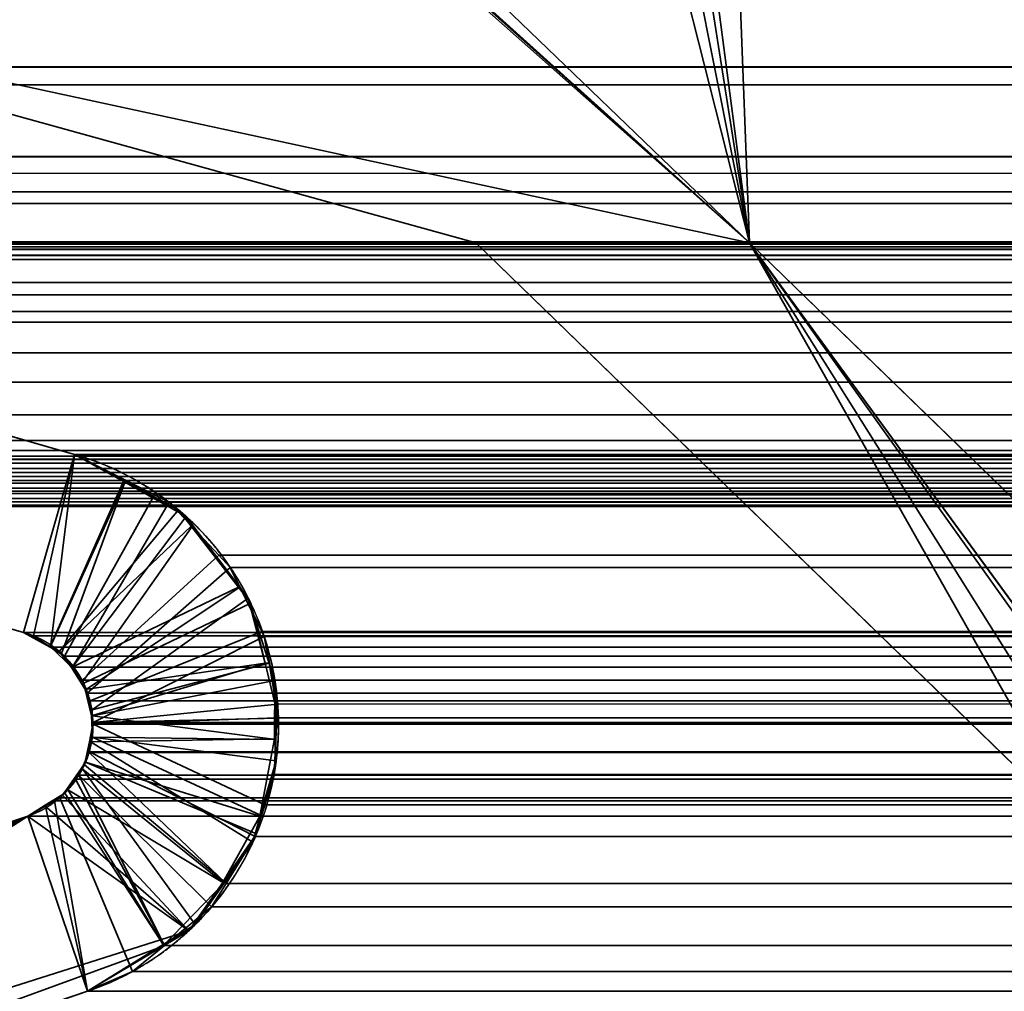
# Model space of a CAD drawing. Header units: millimetres. Extents: x -590 to 3690, y -120 to 127.
# Tile 629 of 656: x 2493.14 to 2496.23, y 1.79 to 4.85. Entities that reach past the tile are written whole.
import ezdxf

# ---------------------------------------------------------------- set-up
doc = ezdxf.new("R2010")
doc.units = ezdxf.units.MM
doc.layers.add('151', color=7, linetype='Continuous', true_color=0xffffff)

# ---------------------------------------------------------------- blocks, each defined once
blk = doc.blocks.new('UG_SURFACE_003')
at = {"layer": '151', "color": 252, "linetype": 'Continuous', "lineweight": 35}
for points in [[(3690.0001, -31.2, 2203.0001), (3690.0001, 108.2, 2203.0001), (2309.9999, 108.2, 2203.0001), (2309.9999, -31.2, 2203.0001)], [(2460, -31.2, 2053), (2460, 108.2, 2053), (3540, 108.2, 2053), (3540, -31.2, 2053)]]:
    blk.add_3dface(points, dxfattribs=at)
blk = doc.blocks.new('UG_SURFACE_170')
at = {"layer": '151', "color": 254, "linetype": 'Continuous', "lineweight": 35}
for points in [[(3524.75, -35, 2033.2501), (3524.75, 111.75, 2033.2501), (2475.25, 111.75, 2033.2501), (2475.25, -35, 2033.2501)], [(3517, 16, 2025.5001), (3517, -33, 2025.5001), (2483, -33, 2025.5001), (2483, 16, 2025.5001)]]:
    blk.add_3dface(points, dxfattribs=at)
blk = doc.blocks.new('UG_SURFACE_199')
at = {"layer": '151', "color": 46, "linetype": 'Continuous', "lineweight": 35}
for points in [[(2493.7828, 5.6276, 2014.7171), (2493.6926, 5.6515, 2014.8072), (2491.4999, 5, 2017), (2495.4321, 4.15, 2013.068)], [(2495.4321, 4.15, -7), (2491.4999, 5, -7), (2493.7711, 5.6154, -7), (2493.7811, 5.6137, -7)], [(2493.7811, 5.6137, -7), (2493.9408, 5.5858, -7), (2495.4321, 4.15, -7)], [(2495.4321, 4.15, 2013.068), (2493.9408, 5.5858, 2014.559), (2493.7828, 5.6276, 2014.7171)], [(2495.2705, 5.3804, -7), (2495.4, 5, -7), (2495.4321, 4.15, -7), (2493.9408, 5.5858, -7)], [(2493.9408, 5.5858, 2014.559), (2495.4321, 4.15, 2013.068), (2495.4, 5, 2013.0999), (2495.2705, 5.3804, 2013.2294)], [(2491.4999, 5, -7), (2494.571, 4.15, -7), (2491.8919, 4.15, -7), (2489.253, 4.6468, -7)], [(2489.253, 4.6468, 2019.2468), (2491.8919, 4.15, 2016.608), (2494.571, 4.15, 2013.9291), (2491.4999, 5, 2017)], [(2491.4999, 5, -7), (2495.4321, 4.15, -7), (2494.571, 4.15, -7)], [(2494.571, 4.15, 2013.9291), (2495.4321, 4.15, 2013.068), (2491.4999, 5, 2017)], [(2495.4, 5, -7), (2499.5, 5, -7), (2498.6999, 4.15, -7), (2495.4321, 4.15, -7)], [(2495.4321, 4.15, 2013.068), (2498.6999, 4.15, 2009.8), (2499.5, 5, 2009.0001), (2495.4, 5, 2013.0999)], [(2493.1481, 2.9237, -7), (2488.9176, 4.1368, -7), (2489.253, 4.6468, -7), (2493.3088, 3.4839, -7)], [(2493.3088, 3.4839, 2015.1913), (2489.253, 4.6468, 2019.2468), (2488.9176, 4.1368, 2019.5823), (2493.1481, 2.9237, 2015.3518)], [(2493.3088, 3.4839, -7), (2489.253, 4.6468, -7), (2489.253, 4.6468, 2019.2468), (2493.3088, 3.4839, 2015.1913)], [(2488.9176, 4.1368, -7), (2493.1481, 2.9237, -7), (2493.1481, 2.9237, 2015.3518), (2488.9176, 4.1368, 2019.5823)], [(2494.571, 4.15, 2013.9291), (2491.8919, 4.15, 2016.608), (2491.8919, 4.15, -7), (2494.571, 4.15, -7)], [(2496.4821, 2.2939, -7), (2494.571, 4.15, -7), (2495.4321, 4.15, -7)], [(2495.4321, 4.15, 2013.068), (2494.571, 4.15, 2013.9291), (2496.4821, 2.2939, 2012.018)], [(2494.571, 4.15, -7), (2496.4821, 2.2939, -7), (2496.4821, 2.2939, 2012.018), (2494.571, 4.15, 2013.9291)], [(2495.4321, 4.15, -7), (2496.9602, 2.009, -7), (2496.7043, 2.1235, -7), (2496.4821, 2.2939, -7)], [(2495.4321, 4.15, -7), (2497.8518, 1.8, -7), (2497.036, 1.9674, -7), (2497.02, 1.9761, -7)], [(2497.02, 1.9761, -7), (2496.9602, 2.009, -7), (2495.4321, 4.15, -7)], [(2495.4321, 4.15, 2013.068), (2496.9602, 2.009, 2011.5399), (2497.02, 1.9737, 2011.4801)], [(2496.4821, 2.2939, 2012.018), (2496.7043, 2.1235, 2011.7955), (2496.9602, 2.009, 2011.5399), (2495.4321, 4.15, 2013.068)], [(2497.02, 1.9737, 2011.4801), (2497.0462, 1.9581, 2011.4536), (2497.8518, 1.8, 2010.648), (2495.4321, 4.15, 2013.068)], [(2495.4321, 4.15, 2013.068), (2495.4321, 4.15, -7), (2498.6999, 4.15, -7), (2498.6999, 4.15, 2009.8)], [(2495.4321, 4.15, 2013.068), (2497.8518, 1.8, 2010.648), (2497.8518, 1.8, -7), (2495.4321, 4.15, -7)], [(2493.2318, 2.8791, -7), (2493.1481, 2.9237, -7), (2493.3088, 3.4839, -7), (2493.4635, 3.4012, -7)], [(2493.4666, 3.396, 2015.0335), (2493.3088, 3.4839, 2015.1913), (2493.1481, 2.9237, 2015.3518), (2493.2323, 2.8769, 2015.2678)], [(2493.3088, 3.4839, -7), (2493.3088, 3.4839, 2015.1913), (2493.4666, 3.396, 2015.0335)], [(2493.4666, 3.396, 2015.0335), (2493.4635, 3.4012, -7), (2493.3088, 3.4839, -7)], [(2493.4635, 3.4012, -7), (2493.6364, 3.3089, -7), (2493.2601, 2.8639, -7), (2493.2318, 2.8791, -7)], [(2493.2323, 2.8769, 2015.2678), (2493.2683, 2.8569, 2015.2318), (2493.4666, 3.396, 2015.0335)], [(2493.6597, 3.2886, 2014.8404), (2493.4666, 3.396, 2015.0335), (2493.2683, 2.8569, 2015.2318), (2493.3014, 2.8132, 2015.1987)], [(2493.4635, 3.4012, -7), (2493.4666, 3.396, 2015.0335), (2493.6597, 3.2886, 2014.8404)], [(2493.6597, 3.2886, 2014.8404), (2493.6364, 3.3089, -7), (2493.4635, 3.4012, -7)], [(2493.2601, 2.8639, -7), (2493.6364, 3.3089, -7), (2493.6757, 3.2581, -7)], [(2493.3014, 2.8132, 2015.1987), (2493.3352, 2.7689, 2015.1649), (2493.6814, 3.26, 2014.8187), (2493.6597, 3.2886, 2014.8404)], [(2493.6597, 3.2886, 2014.8404), (2493.6757, 3.2581, -7), (2493.6364, 3.3089, -7)], [(2493.6597, 3.2886, 2014.8404), (2493.6814, 3.26, 2014.8187), (2493.6757, 3.2581, -7)], [(2493.6757, 3.2581, -7), (2493.8242, 3.066, -7), (2493.299, 2.8136, -7), (2493.2601, 2.8639, -7)], [(2493.8288, 3.0663, 2014.6713), (2493.6814, 3.26, 2014.8187), (2493.3352, 2.7689, 2015.1649), (2493.3436, 2.7428, 2015.1565)], [(2493.6757, 3.2581, -7), (2493.6814, 3.26, 2014.8187), (2493.8288, 3.0663, 2014.6713)], [(2493.8288, 3.0663, 2014.6713), (2493.8242, 3.066, -7), (2493.6757, 3.2581, -7)], [(2493.8242, 3.066, -7), (2493.8633, 3.0151, -7), (2493.3379, 2.7634, -7), (2493.299, 2.8136, -7)], [(2493.8555, 3.0312, 2014.6444), (2493.8288, 3.0663, 2014.6713), (2493.3436, 2.7428, 2015.1565), (2493.3639, 2.6803, 2015.1362)], [(2493.8242, 3.066, -7), (2493.8288, 3.0663, 2014.6713), (2493.8555, 3.0312, 2014.6444)], [(2493.8555, 3.0312, 2014.6444), (2493.8633, 3.0151, -7), (2493.8242, 3.066, -7)], [(2493.3426, 2.7436, -7), (2493.3379, 2.7634, -7), (2493.8633, 3.0151, -7), (2493.9086, 2.8264, -7)], [(2493.3639, 2.6803, 2015.1362), (2493.9215, 2.827, 2014.5783), (2493.8555, 3.0312, 2014.6444)], [(2493.8555, 3.0312, 2014.6444), (2493.9086, 2.8264, -7), (2493.8633, 3.0151, -7)], [(2493.8555, 3.0312, 2014.6444), (2493.9215, 2.827, 2014.5783), (2493.9086, 2.8264, -7)], [(2493.1481, 2.9237, -7), (2493.2318, 2.8791, -7), (2493.2323, 2.8769, 2015.2678)], [(2493.2323, 2.8769, 2015.2678), (2493.1481, 2.9237, 2015.3518), (2493.1481, 2.9237, -7)], [(2493.2318, 2.8791, -7), (2493.2601, 2.8639, -7), (2493.3014, 2.8132, 2015.1987)], [(2493.3014, 2.8132, 2015.1987), (2493.2683, 2.8569, 2015.2318), (2493.2318, 2.8791, -7)], [(2493.2683, 2.8569, 2015.2318), (2493.2323, 2.8769, 2015.2678), (2493.2318, 2.8791, -7)], [(2493.2601, 2.8639, -7), (2493.299, 2.8136, -7), (2493.3014, 2.8132, 2015.1987)], [(2493.3624, 2.6606, -7), (2493.3426, 2.7436, -7), (2493.9086, 2.8264, -7)], [(2493.9086, 2.8264, -7), (2493.9501, 2.654, -7), (2493.3674, 2.6398, -7), (2493.3624, 2.6606, -7)], [(2493.9392, 2.7724, 2014.5607), (2493.9215, 2.827, 2014.5783), (2493.3639, 2.6803, 2015.1362), (2493.3641, 2.6614, 2015.136)], [(2493.9501, 2.654, -7), (2493.9086, 2.8264, -7), (2493.9215, 2.827, 2014.5783)], [(2493.9501, 2.654, -7), (2493.9215, 2.827, 2014.5783), (2493.9392, 2.7724, 2014.5607)], [(2493.299, 2.8136, -7), (2493.3379, 2.7634, -7), (2493.3436, 2.7428, 2015.1565)], [(2493.3436, 2.7428, 2015.1565), (2493.3352, 2.7689, 2015.1649), (2493.299, 2.8136, -7)], [(2493.3352, 2.7689, 2015.1649), (2493.3014, 2.8132, 2015.1987), (2493.299, 2.8136, -7)], [(2493.3379, 2.7634, -7), (2493.3426, 2.7436, -7), (2493.3436, 2.7428, 2015.1565)], [(2493.3641, 2.6614, 2015.136), (2493.942, 2.5862, 2014.5581), (2493.9392, 2.7724, 2014.5607)], [(2493.9392, 2.7724, 2014.5607), (2493.9377, 2.5886, -7), (2493.9501, 2.654, -7)], [(2493.9392, 2.7724, 2014.5607), (2493.942, 2.5862, 2014.5581), (2493.9377, 2.5886, -7)], [(2493.3426, 2.7436, -7), (2493.3624, 2.6606, -7), (2493.3641, 2.6614, 2015.136)], [(2493.3641, 2.6614, 2015.136), (2493.3639, 2.6803, 2015.1362), (2493.3426, 2.7436, -7)], [(2493.3639, 2.6803, 2015.1362), (2493.3436, 2.7428, 2015.1565), (2493.3426, 2.7436, -7)], [(2493.356, 2.5787, -7), (2493.3674, 2.6398, -7), (2493.9501, 2.654, -7), (2493.9377, 2.5886, -7)], [(2493.3674, 2.6398, -7), (2493.356, 2.5787, -7), (2493.3608, 2.5785, 2015.1393)], [(2493.3674, 2.6398, -7), (2493.3608, 2.5785, 2015.1393), (2493.365, 2.5937, 2015.1348)], [(2493.365, 2.5937, 2015.1348), (2493.3641, 2.6614, 2015.136), (2493.3624, 2.6606, -7)], [(2493.365, 2.5937, 2015.1348), (2493.3624, 2.6606, -7), (2493.3674, 2.6398, -7)], [(2493.3641, 2.6614, 2015.136), (2493.365, 2.5937, 2015.1348), (2493.942, 2.5862, 2014.5581)], [(2493.34, 2.5064, 2015.1598), (2493.356, 2.5787, -7), (2493.3438, 2.515, -7)], [(2493.34, 2.5064, 2015.1598), (2493.3608, 2.5785, 2015.1393), (2493.356, 2.5787, -7)], [(2493.3608, 2.5785, 2015.1393), (2493.34, 2.5064, 2015.1598), (2493.782, 2.1379, 2014.7178), (2493.87, 2.2638, 2014.6301)], [(2493.3438, 2.515, -7), (2493.356, 2.5787, -7), (2493.9377, 2.5886, -7), (2493.8917, 2.3454, -7)], [(2493.365, 2.5937, 2015.1348), (2493.3608, 2.5785, 2015.1393), (2493.87, 2.2638, 2014.6301), (2493.8941, 2.348, 2014.606)], [(2493.8941, 2.348, 2014.606), (2493.943, 2.519, 2014.5569), (2493.365, 2.5937, 2015.1348)], [(2493.365, 2.5937, 2015.1348), (2493.943, 2.519, 2014.5569), (2493.942, 2.5862, 2014.5581)], [(2493.943, 2.519, 2014.5569), (2493.8917, 2.3454, -7), (2493.9377, 2.5886, -7)], [(2493.9377, 2.5886, -7), (2493.942, 2.5862, 2014.5581), (2493.943, 2.519, 2014.5569)], [(2493.3438, 2.515, -7), (2493.3305, 2.4958, -7), (2493.3324, 2.4954, 2015.1675), (2493.34, 2.5064, 2015.1598)], [(2493.3305, 2.4958, -7), (2493.3438, 2.515, -7), (2493.881, 2.2891, -7), (2493.7749, 2.1369, -7)], [(2493.8917, 2.3454, -7), (2493.881, 2.2891, -7), (2493.3438, 2.515, -7)], [(2493.943, 2.519, 2014.5569), (2493.8941, 2.348, 2014.606), (2493.8917, 2.3454, -7)], [(2493.3324, 2.4954, 2015.1675), (2493.3305, 2.4958, -7), (2493.2847, 2.4301, -7), (2493.2866, 2.4297, 2015.2135)], [(2493.2847, 2.4301, -7), (2493.3305, 2.4958, -7), (2493.7749, 2.1369, -7)], [(2493.5875, 1.9411, 2014.9126), (2493.6886, 2.0038, 2014.8115), (2493.3324, 2.4954, 2015.1675), (2493.2866, 2.4297, 2015.2135)], [(2493.6886, 2.0038, 2014.8115), (2493.782, 2.1379, 2014.7178), (2493.34, 2.5064, 2015.1598), (2493.3324, 2.4954, 2015.1675)], [(2493.2158, 2.3777, -7), (2493.2168, 2.3795, 2015.2831), (2493.278, 2.4174, 2015.2221)], [(2493.278, 2.4174, 2015.2221), (2493.2711, 2.4109, -7), (2493.2158, 2.3777, -7)], [(2493.3498, 1.794, 2015.1501), (2493.5875, 1.9411, 2014.9126), (2493.278, 2.4174, 2015.2221), (2493.2168, 2.3795, 2015.2831)], [(2493.278, 2.4174, 2015.2221), (2493.2847, 2.4301, -7), (2493.2711, 2.4109, -7)], [(2493.7749, 2.1369, -7), (2493.6686, 1.9846, -7), (2493.2711, 2.4109, -7), (2493.2847, 2.4301, -7)], [(2493.278, 2.4174, 2015.2221), (2493.2866, 2.4297, 2015.2135), (2493.2847, 2.4301, -7)], [(2493.2866, 2.4297, 2015.2135), (2493.278, 2.4174, 2015.2221), (2493.5875, 1.9411, 2014.9126)], [(2493.2158, 2.3777, -7), (2493.2711, 2.4109, -7), (2493.6686, 1.9846, -7)], [(2493.1622, 2.3457, -7), (2493.1622, 2.3457, 2015.3377), (2493.2168, 2.3795, 2015.2831)], [(2493.2168, 2.3795, 2015.2831), (2493.2158, 2.3777, -7), (2493.1622, 2.3457, -7)], [(2493.2168, 2.3795, 2015.2831), (2493.1622, 2.3457, 2015.3377), (2493.3498, 1.794, 2015.1501)], [(2493.6686, 1.9846, -7), (2493.1622, 2.3457, -7), (2493.2158, 2.3777, -7)], [(2493.1622, 2.3457, -7), (2487.8831, 0.55, -7), (2487.8831, 0.55, 2020.6168), (2493.1622, 2.3457, 2015.3377)], [(2487.8831, 0.55, -7), (2493.1622, 2.3457, -7), (2488.9305, 0.4741, -7)], [(2493.1622, 2.3457, 2015.3377), (2487.8831, 0.55, 2020.6168), (2489.0034, 0.5033, 2019.4967), (2490.0749, 0.727, 2018.425)], [(2488.9824, 0.4949, -7), (2488.9305, 0.4741, -7), (2493.1622, 2.3457, -7)], [(2493.1622, 2.3457, -7), (2489.0034, 0.5033, -7), (2488.9824, 0.4949, -7)], [(2493.1622, 2.3457, -7), (2493.6686, 1.9846, -7), (2489.0034, 0.5033, -7)], [(2490.0749, 0.727, 2018.425), (2491.1249, 1.0371, 2017.3752), (2493.1622, 2.3457, 2015.3377)], [(2491.1249, 1.0371, 2017.3752), (2493.3498, 1.794, 2015.1501), (2493.1622, 2.3457, 2015.3377)], [(2493.7749, 2.1369, -7), (2493.881, 2.2891, -7), (2493.8941, 2.348, 2014.606)], [(2493.8941, 2.348, 2014.606), (2493.87, 2.2638, 2014.6301), (2493.7749, 2.1369, -7)], [(2493.881, 2.2891, -7), (2493.8917, 2.3454, -7), (2493.8941, 2.348, 2014.606)], [(2493.87, 2.2638, 2014.6301), (2493.782, 2.1379, 2014.7178), (2493.7749, 2.1369, -7)], [(2493.5856, 1.935, -7), (2493.6686, 1.9846, -7), (2493.782, 2.1379, 2014.7178)], [(2493.782, 2.1379, 2014.7178), (2493.6886, 2.0038, 2014.8115), (2493.5856, 1.935, -7)], [(2493.6686, 1.9846, -7), (2493.7749, 2.1369, -7), (2493.782, 2.1379, 2014.7178)], [(2491.1249, 1.0371, -7), (2489.0034, 0.5033, -7), (2493.6686, 1.9846, -7), (2493.5856, 1.935, -7)], [(2493.6886, 2.0038, 2014.8115), (2493.5875, 1.9411, 2014.9126), (2493.5856, 1.935, -7)], [(2493.5856, 1.935, -7), (2493.3498, 1.794, -7), (2491.1249, 1.0371, -7)], [(2493.3498, 1.794, -7), (2493.5856, 1.935, -7), (2493.5875, 1.9411, 2014.9126)], [(2493.5875, 1.9411, 2014.9126), (2493.3498, 1.794, 2015.1501), (2493.3498, 1.794, -7)], [(2491.1249, 1.0371, -7), (2493.3498, 1.794, -7), (2493.3498, 1.794, 2015.1501), (2491.1249, 1.0371, 2017.3752)]]:
    blk.add_3dface(points, dxfattribs=at)
blk = doc.blocks.new('UG_SURFACE_200')
at = {"layer": '151', "color": 46, "linetype": 'Continuous', "lineweight": 35}
for points in [[(2495.4321, 4.15, 2013.068), (2491.4999, 5, 2017), (2493.722, 5.6361, 2014.7781), (2493.8054, 5.6169, 2014.6947)], [(2493.8054, 5.6169, 2014.6947), (2493.9408, 5.5858, 2014.559), (2495.4321, 4.15, 2013.068)], [(2495.4321, 4.15, 2013.068), (2493.9408, 5.5858, 2014.559), (2494.9837, 5.5858, 2013.5162), (2495.075, 5.5603, 2013.4249)], [(2495.4321, 4.15, 2013.068), (2495.075, 5.5603, 2013.4249), (2495.1408, 5.5419, 2013.3591), (2495.1584, 5.5249, 2013.3417)], [(2495.4321, 4.15, 2013.068), (2495.1584, 5.5249, 2013.3417), (2495.2257, 5.4598, 2013.2744)], [(2495.4321, 4.15, 2013.068), (2495.2257, 5.4598, 2013.2744), (2495.2378, 5.4481, 2013.2623), (2495.2705, 5.3804, 2013.2294)], [(2495.2705, 5.3804, 2013.2294), (2495.4, 5, 2013.0999), (2495.4321, 4.15, 2013.068)], [(3512.094, 4.6691, 2020.5941), (2488.1036, 5, 2020.3965), (2487.9305, 4.7039, 2020.5696)], [(3512.094, 4.6691, 2020.5941), (3511.8964, 5, 2020.3965), (2488.1036, 5, 2020.3965)], [(2491.4999, 5, 2017), (2494.571, 4.15, 2013.9291), (2491.8919, 4.15, 2016.608), (2489.253, 4.6468, 2019.2468)], [(2491.4999, 5, 2017), (2495.4321, 4.15, 2013.068), (2494.571, 4.15, 2013.9291)], [(2495.4, 5, 2013.0999), (2499.5, 5, 2009.0001), (2498.6999, 4.15, 2009.8), (2495.4321, 4.15, 2013.068)], [(2487.9305, 4.7039, 2020.5696), (2487.6981, 4.4215, 2020.8018), (3512.3019, 4.4215, 2020.8018)], [(2487.9305, 4.7039, 2020.5696), (3512.3019, 4.4215, 2020.8018), (3512.094, 4.6691, 2020.5941)], [(2493.1481, 2.9237, 2015.3518), (2488.9176, 4.1368, 2019.5823), (2489.253, 4.6468, 2019.2468), (2493.3088, 3.4839, 2015.1913)], [(2493.3088, 3.4839, 2015.1913), (2489.253, 4.6468, 2019.2468), (3510.747, 4.6468, 2019.2468), (3506.6912, 3.4839, 2015.1913)], [(2489.253, 4.6468, 2019.2468), (2491.8919, 4.15, 2016.608), (3508.1081, 4.15, 2016.608), (3510.747, 4.6468, 2019.2468)], [(2487.6981, 4.4215, 2020.8018), (2487.6521, 4.3691, 2020.8478), (3512.4071, 4.2738, 2020.9072)], [(3512.4071, 4.2738, 2020.9072), (3512.3019, 4.4215, 2020.8018), (2487.6981, 4.4215, 2020.8018)], [(3512.4071, 4.2738, 2020.9072), (2487.6521, 4.3691, 2020.8478), (2487.6106, 4.3108, 2020.8895)], [(2487.6106, 4.3108, 2020.8895), (2487.5946, 4.2737, 2020.9053), (3512.4071, 4.2738, 2020.9072)], [(2487.5247, 4.1095, 2020.9754), (3512.4247, 4.2492, 2020.9246), (3512.4071, 4.2738, 2020.9072)], [(3512.4071, 4.2738, 2020.9072), (2487.5946, 4.2737, 2020.9053), (2487.5247, 4.1095, 2020.9754)], [(2487.5247, 4.1095, 2020.9754), (3512.476, 4.1103, 2020.9761), (3512.4247, 4.2492, 2020.9246)], [(3511.4532, 4.1528, 2019.9533), (2488.4968, 4.1291, 2020.0031), (2488.5468, 4.1528, 2019.9533)], [(3511.4532, 4.1528, 2019.9533), (3511.5032, 4.1291, 2020.0031), (2488.4968, 4.1291, 2020.0031)], [(2488.5468, 4.1528, 2019.9533), (2488.7276, 4.145, 2019.7723), (3511.2724, 4.145, 2019.7723), (3511.4532, 4.1528, 2019.9533)], [(2488.4968, 4.1291, 2020.0031), (3511.5032, 4.1291, 2020.0031), (3511.7249, 4.0243, 2020.225), (2488.2751, 4.0243, 2020.225)], [(2488.9176, 4.1368, 2019.5823), (3511.0824, 4.1368, 2019.5823), (3511.2724, 4.145, 2019.7723), (2488.7276, 4.145, 2019.7723)], [(2488.9176, 4.1368, 2019.5823), (2493.1481, 2.9237, 2015.3518), (3506.8519, 2.9237, 2015.3518), (3511.0824, 4.1368, 2019.5823)], [(3505.429, 4.15, 2013.9291), (3508.1081, 4.15, 2016.608), (2491.8919, 4.15, 2016.608), (2494.571, 4.15, 2013.9291)], [(2496.4821, 2.2939, 2012.018), (2494.571, 4.15, 2013.9291), (2495.4321, 4.15, 2013.068)], [(2494.571, 4.15, 2013.9291), (2496.4821, 2.2939, 2012.018), (3503.5179, 2.2939, 2012.018), (3505.429, 4.15, 2013.9291)], [(2495.4321, 4.15, 2013.068), (2496.7046, 2.1244, 2011.7955), (2496.6974, 2.1276, 2011.8024), (2496.4821, 2.2939, 2012.018)], [(2495.4321, 4.15, 2013.068), (2496.9602, 2.009, 2011.5399), (2496.7046, 2.1244, 2011.7955)], [(2495.4321, 4.15, 2013.068), (2497.8518, 1.8, 2010.648), (2497.0329, 1.97, 2011.4672), (2497.0171, 1.9784, 2011.4827)], [(2497.0171, 1.9784, 2011.4827), (2496.9602, 2.009, 2011.5399), (2495.4321, 4.15, 2013.068)], [(3504.5679, 4.15, 2013.068), (2495.4321, 4.15, 2013.068), (2498.6999, 4.15, 2009.8), (3501.3001, 4.15, 2009.8)], [(3504.5679, 4.15, 2013.068), (3502.1482, 1.8, 2010.648), (2497.8518, 1.8, 2010.648), (2495.4321, 4.15, 2013.068)], [(2487.5, 3.933, 2020.9999), (3512.5, 3.933, 2020.9999), (3512.4798, 4.0997, 2020.9799)], [(2487.5195, 4.0974, 2020.9804), (2487.5, 3.933, 2020.9999), (3512.4798, 4.0997, 2020.9799)], [(2487.5247, 4.1095, 2020.9754), (2487.5195, 4.0974, 2020.9804), (3512.4798, 4.0997, 2020.9799)], [(3512.4798, 4.0997, 2020.9799), (3512.476, 4.1103, 2020.9761), (2487.5247, 4.1095, 2020.9754)], [(2488.194, 3.986, 2020.3061), (2488.2751, 4.0243, 2020.225), (3511.7249, 4.0243, 2020.225), (3511.806, 3.986, 2020.3061)], [(3511.806, 3.986, 2020.3061), (2488.1175, 3.9, 2020.3824), (2488.194, 3.986, 2020.3061)], [(3511.806, 3.986, 2020.3061), (3511.8825, 3.9, 2020.3824), (2488.1175, 3.9, 2020.3824)], [(2487.5, 3.933, 2020.9999), (2487.5, 3.5278, 2020.9999), (3512.5, 3.5278, 2020.9999), (3512.5, 3.933, 2020.9999)], [(2488.0319, 3.8036, 2020.4682), (2488.1175, 3.9, 2020.3824), (3511.8825, 3.9, 2020.3824), (3511.9681, 3.8036, 2020.4682)], [(3512.0113, 3.711, 2020.5114), (2487.9887, 3.711, 2020.5114), (2488.0319, 3.8036, 2020.4682)], [(3511.9681, 3.8036, 2020.4682), (3512.0113, 3.711, 2020.5114), (2488.0319, 3.8036, 2020.4682)], [(2487.941, 3.6087, 2020.5591), (2487.9887, 3.711, 2020.5114), (3512.0113, 3.711, 2020.5114), (3512.059, 3.6087, 2020.5591)], [(3512.059, 3.6087, 2020.5591), (2487.915, 3.4958, 2020.5851), (2487.941, 3.6087, 2020.5591)], [(3512.059, 3.6087, 2020.5591), (3512.085, 3.4958, 2020.5851), (2487.915, 3.4958, 2020.5851)], [(3512.5, 3.5278, 2020.9999), (2487.5, 3.5278, 2020.9999), (2487.5059, 3.478, 2020.9939)], [(3512.4941, 3.478, 2020.9939), (3512.5, 3.5278, 2020.9999), (2487.5059, 3.478, 2020.9939)], [(2487.5059, 3.478, 2020.9939), (2487.5097, 3.4683, 2020.9901), (3512.4903, 3.4683, 2020.9901), (3512.4941, 3.478, 2020.9939)], [(3512.085, 3.4958, 2020.5851), (3512.0971, 3.4564, 2020.597), (2487.9029, 3.4564, 2020.597), (2487.915, 3.4958, 2020.5851)], [(2493.3088, 3.4839, 2015.1913), (2493.1796, 2.9128, 2015.3205), (2493.1481, 2.9237, 2015.3518)], [(2493.2332, 2.8775, 2015.2669), (2493.1796, 2.9128, 2015.3205), (2493.3088, 3.4839, 2015.1913)], [(2493.3088, 3.4839, 2015.1913), (2493.5601, 3.3566, 2014.94), (2493.2768, 2.8487, 2015.223), (2493.2332, 2.8775, 2015.2669)], [(2493.3088, 3.4839, 2015.1913), (3506.6912, 3.4839, 2015.1913), (3506.5997, 3.4521, 2015.0995)], [(3506.5997, 3.4521, 2015.0995), (2493.5601, 3.3566, 2014.94), (2493.3088, 3.4839, 2015.1913)], [(3512.4741, 3.4272, 2020.9742), (2487.5097, 3.4683, 2020.9901), (2487.5259, 3.4272, 2020.9742)], [(3512.4741, 3.4272, 2020.9742), (3512.4903, 3.4683, 2020.9901), (2487.5097, 3.4683, 2020.9901)], [(3512.1024, 3.439, 2020.6025), (2487.8738, 3.4019, 2020.6261), (2487.8976, 3.439, 2020.6025)], [(3512.1024, 3.439, 2020.6025), (3512.1262, 3.4019, 2020.6261), (2487.8738, 3.4019, 2020.6261)], [(2487.8976, 3.439, 2020.6025), (3512.0971, 3.4564, 2020.597), (3512.1024, 3.439, 2020.6025)], [(2487.8976, 3.439, 2020.6025), (2487.9029, 3.4564, 2020.597), (3512.0971, 3.4564, 2020.597)], [(3506.5997, 3.4521, 2015.0995), (3506.4428, 3.3488, 2014.9429), (2493.5601, 3.3566, 2014.94)], [(2487.5259, 3.4272, 2020.9742), (2487.536, 3.414, 2020.9641), (3512.464, 3.414, 2020.9641), (3512.4741, 3.4272, 2020.9742)], [(3512.464, 3.414, 2020.9641), (2487.536, 3.414, 2020.9641), (2487.5643, 3.3771, 2020.9358)], [(3512.4357, 3.3771, 2020.9358), (3512.464, 3.414, 2020.9641), (2487.5643, 3.3771, 2020.9358)], [(2487.5643, 3.3771, 2020.9358), (2487.5786, 3.3678, 2020.9212), (3512.4214, 3.3678, 2020.9212), (3512.4357, 3.3771, 2020.9358)], [(3512.1315, 3.3936, 2020.6316), (2487.8287, 3.3606, 2020.6714), (2487.8685, 3.3936, 2020.6316)], [(3512.1315, 3.3936, 2020.6316), (3512.1713, 3.3606, 2020.6714), (2487.8287, 3.3606, 2020.6714)], [(2487.8685, 3.3936, 2020.6316), (3512.1262, 3.4019, 2020.6261), (3512.1315, 3.3936, 2020.6316)], [(2487.8685, 3.3936, 2020.6316), (2487.8738, 3.4019, 2020.6261), (3512.1262, 3.4019, 2020.6261)], [(3512.3696, 3.3343, 2020.8697), (2487.5786, 3.3678, 2020.9212), (2487.6304, 3.3343, 2020.8697)], [(3512.3696, 3.3343, 2020.8697), (3512.4214, 3.3678, 2020.9212), (2487.5786, 3.3678, 2020.9212)], [(2487.8101, 3.3454, 2020.6897), (3512.1713, 3.3606, 2020.6714), (3512.1899, 3.3454, 2020.6897)], [(2487.8101, 3.3454, 2020.6897), (2487.8287, 3.3606, 2020.6714), (3512.1713, 3.3606, 2020.6714)], [(2493.3023, 2.8143, 2015.1975), (2493.2768, 2.8487, 2015.223), (2493.5601, 3.3566, 2014.94), (2493.6066, 3.333, 2014.8933)], [(2493.6066, 3.333, 2014.8933), (2493.5601, 3.3566, 2014.94), (3506.4428, 3.3488, 2014.9429)], [(2493.6066, 3.333, 2014.8933), (3506.4428, 3.3488, 2014.9429), (3506.3148, 3.2645, 2014.8149)], [(2487.6304, 3.3343, 2020.8697), (2487.6325, 3.334, 2020.8673), (3512.3675, 3.334, 2020.8673), (3512.3696, 3.3343, 2020.8697)], [(2487.6916, 3.3244, 2020.8085), (3512.3084, 3.3244, 2020.8085), (3512.3675, 3.334, 2020.8673), (2487.6325, 3.334, 2020.8673)], [(2487.7086, 3.3216, 2020.7913), (3512.2914, 3.3216, 2020.7913), (3512.3084, 3.3244, 2020.8085), (2487.6916, 3.3244, 2020.8085)], [(3512.2783, 3.3195, 2020.7784), (2487.7086, 3.3216, 2020.7913), (2487.7217, 3.3195, 2020.7784)], [(3512.2783, 3.3195, 2020.7784), (3512.2914, 3.3216, 2020.7913), (2487.7086, 3.3216, 2020.7913)], [(2487.7217, 3.3195, 2020.7784), (3512.2256, 3.3349, 2020.7255), (3512.2783, 3.3195, 2020.7784)], [(2487.7217, 3.3195, 2020.7784), (2487.7744, 3.3349, 2020.7255), (3512.2256, 3.3349, 2020.7255)], [(3512.1899, 3.3454, 2020.6897), (2487.7744, 3.3349, 2020.7255), (2487.8101, 3.3454, 2020.6897)], [(3512.1899, 3.3454, 2020.6897), (3512.2256, 3.3349, 2020.7255), (2487.7744, 3.3349, 2020.7255)], [(2493.6066, 3.333, 2014.8933), (2493.7623, 3.1669, 2014.7376), (2493.3331, 2.7731, 2015.167), (2493.3023, 2.8143, 2015.1975)], [(3506.3148, 3.2645, 2014.8149), (2493.7623, 3.1669, 2014.7376), (2493.6066, 3.333, 2014.8933)], [(3506.3148, 3.2645, 2014.8149), (3506.2404, 3.164, 2014.7402), (2493.7623, 3.1669, 2014.7376)], [(2493.3486, 2.7325, 2015.1513), (2493.3331, 2.7731, 2015.167), (2493.7623, 3.1669, 2014.7376), (2493.7985, 3.1282, 2014.7014)], [(2493.7985, 3.1282, 2014.7014), (2493.7623, 3.1669, 2014.7376), (3506.2404, 3.164, 2014.7402)], [(2493.7985, 3.1282, 2014.7014), (3506.2404, 3.164, 2014.7402), (3506.151, 3.0436, 2014.6508)], [(2493.7985, 3.1282, 2014.7014), (2493.8977, 2.9269, 2014.6024), (2493.3579, 2.7081, 2015.142), (2493.3486, 2.7325, 2015.1513)], [(3506.151, 3.0436, 2014.6508), (2493.8977, 2.9269, 2014.6024), (2493.7985, 3.1282, 2014.7014)], [(3506.151, 3.0436, 2014.6508), (3506.1052, 2.9248, 2014.605), (2493.8977, 2.9269, 2014.6024)], [(3506.8204, 2.9128, 2015.3205), (2493.1481, 2.9237, 2015.3518), (2493.1796, 2.9128, 2015.3205)], [(3506.8204, 2.9128, 2015.3205), (3506.8519, 2.9237, 2015.3518), (2493.1481, 2.9237, 2015.3518)], [(2493.1796, 2.9128, 2015.3205), (3506.7668, 2.8775, 2015.2669), (3506.8204, 2.9128, 2015.3205)], [(2493.1796, 2.9128, 2015.3205), (2493.2332, 2.8775, 2015.2669), (3506.7668, 2.8775, 2015.2669)], [(2493.367, 2.6397, 2015.1331), (2493.3579, 2.7081, 2015.142), (2493.8977, 2.9269, 2014.6024), (2493.9053, 2.9111, 2014.5946)], [(2493.9053, 2.9111, 2014.5946), (2493.8977, 2.9269, 2014.6024), (3506.1052, 2.9248, 2014.605)], [(3506.1052, 2.9248, 2014.605), (2493.948, 2.6979, 2014.5521), (2493.9053, 2.9111, 2014.5946)], [(2493.948, 2.6979, 2014.5521), (3506.1052, 2.9248, 2014.605), (3506.0778, 2.8537, 2014.5776)], [(2493.9053, 2.9111, 2014.5946), (2493.948, 2.6979, 2014.5521), (2493.367, 2.6397, 2015.1331)], [(3506.7232, 2.8487, 2015.223), (2493.2332, 2.8775, 2015.2669), (2493.2768, 2.8487, 2015.223)], [(3506.7232, 2.8487, 2015.223), (3506.7668, 2.8775, 2015.2669), (2493.2332, 2.8775, 2015.2669)], [(3506.0778, 2.8537, 2014.5776), (2493.9456, 2.6545, 2014.5543), (2493.948, 2.6979, 2014.5521)], [(3506.0778, 2.8537, 2014.5776), (3506.0515, 2.6535, 2014.5516), (2493.9456, 2.6545, 2014.5543)], [(2493.2768, 2.8487, 2015.223), (3506.6977, 2.8143, 2015.1975), (3506.7232, 2.8487, 2015.223)], [(2493.2768, 2.8487, 2015.223), (2493.3023, 2.8143, 2015.1975), (3506.6977, 2.8143, 2015.1975)], [(3506.6669, 2.7731, 2015.167), (2493.3023, 2.8143, 2015.1975), (2493.3331, 2.7731, 2015.167)], [(3506.6669, 2.7731, 2015.167), (3506.6977, 2.8143, 2015.1975), (2493.3023, 2.8143, 2015.1975)], [(2493.3331, 2.7731, 2015.167), (3506.6514, 2.7325, 2015.1513), (3506.6669, 2.7731, 2015.167)], [(2493.3331, 2.7731, 2015.167), (2493.3486, 2.7325, 2015.1513), (3506.6514, 2.7325, 2015.1513)], [(3506.6421, 2.7081, 2015.142), (2493.3486, 2.7325, 2015.1513), (2493.3579, 2.7081, 2015.142)], [(3506.6421, 2.7081, 2015.142), (3506.6514, 2.7325, 2015.1513), (2493.3486, 2.7325, 2015.1513)], [(2493.3579, 2.7081, 2015.142), (3506.633, 2.6397, 2015.1331), (3506.6421, 2.7081, 2015.142)], [(2493.3579, 2.7081, 2015.142), (2493.367, 2.6397, 2015.1331), (3506.633, 2.6397, 2015.1331)], [(2493.948, 2.6979, 2014.5521), (2493.9456, 2.6545, 2014.5543), (2493.3677, 2.6346, 2015.1324), (2493.367, 2.6397, 2015.1331)], [(3506.6457, 2.5454, 2015.1455), (2493.3677, 2.6346, 2015.1324), (2493.3555, 2.5481, 2015.1443)], [(2493.9077, 2.3806, 2014.5924), (2493.8776, 2.2812, 2014.6222), (2493.3555, 2.5481, 2015.1443), (2493.3677, 2.6346, 2015.1324)], [(3506.6445, 2.5481, 2015.1443), (2493.367, 2.6397, 2015.1331), (2493.3677, 2.6346, 2015.1324)], [(3506.6445, 2.5481, 2015.1443), (3506.6323, 2.6346, 2015.1324), (2493.367, 2.6397, 2015.1331)], [(3506.6323, 2.6346, 2015.1324), (3506.633, 2.6397, 2015.1331), (2493.367, 2.6397, 2015.1331)], [(2493.3677, 2.6346, 2015.1324), (2493.9456, 2.6545, 2014.5543), (2493.9365, 2.4764, 2014.5636), (2493.9077, 2.3806, 2014.5924)], [(2493.3677, 2.6346, 2015.1324), (3506.6457, 2.5454, 2015.1455), (3506.6445, 2.5481, 2015.1443)], [(2493.9077, 2.3806, 2014.5924), (3506.0496, 2.6387, 2014.5497), (3506.0847, 2.3858, 2014.5848)], [(3506.0496, 2.6387, 2014.5497), (2493.9077, 2.3806, 2014.5924), (2493.9365, 2.4764, 2014.5636)], [(2493.9365, 2.4764, 2014.5636), (2493.9456, 2.6545, 2014.5543), (3506.0515, 2.6535, 2014.5516)], [(2493.9365, 2.4764, 2014.5636), (3506.0515, 2.6535, 2014.5516), (3506.0496, 2.6387, 2014.5497)], [(3506.6772, 2.4739, 2015.1772), (2493.3543, 2.5454, 2015.1455), (2493.3228, 2.4739, 2015.1772)], [(2493.7859, 2.1331, 2014.7142), (2493.7401, 2.0594, 2014.76), (2493.3228, 2.4739, 2015.1772), (2493.3543, 2.5454, 2015.1455)], [(2493.3555, 2.5481, 2015.1443), (2493.3543, 2.5454, 2015.1455), (3506.6457, 2.5454, 2015.1455)], [(2493.3543, 2.5454, 2015.1455), (2493.3555, 2.5481, 2015.1443), (2493.8776, 2.2812, 2014.6222), (2493.7859, 2.1331, 2014.7142)], [(3506.6772, 2.4739, 2015.1772), (3506.6457, 2.5454, 2015.1455), (2493.3543, 2.5454, 2015.1455)], [(3506.7375, 2.4031, 2015.2373), (2493.3121, 2.4613, 2015.188), (2493.2625, 2.4031, 2015.2373)], [(2493.592, 1.9386, 2014.9081), (2493.4912, 1.8563, 2015.0087), (2493.2625, 2.4031, 2015.2373), (2493.3121, 2.4613, 2015.188)], [(2493.3228, 2.4739, 2015.1772), (2493.3121, 2.4613, 2015.188), (3506.6879, 2.4613, 2015.188)], [(2493.3121, 2.4613, 2015.188), (2493.3228, 2.4739, 2015.1772), (2493.592, 1.9386, 2014.9081)], [(3506.7375, 2.4031, 2015.2373), (3506.6879, 2.4613, 2015.188), (2493.3121, 2.4613, 2015.188)], [(2493.3228, 2.4739, 2015.1772), (3506.6879, 2.4613, 2015.188), (3506.6772, 2.4739, 2015.1772)], [(2493.3228, 2.4739, 2015.1772), (2493.7401, 2.0594, 2014.76), (2493.592, 1.9386, 2014.9081)], [(2493.1622, 2.3457, 2015.3377), (3506.8378, 2.3457, 2015.3377), (3506.7542, 2.3936, 2015.254), (2493.2458, 2.3936, 2015.254)], [(2493.3498, 1.794, 2015.1501), (2493.1622, 2.3457, 2015.3377), (2493.2458, 2.3936, 2015.254)], [(2493.2625, 2.4031, 2015.2373), (2493.2458, 2.3936, 2015.254), (3506.7542, 2.3936, 2015.254)], [(2493.2458, 2.3936, 2015.254), (2493.2625, 2.4031, 2015.2373), (2493.4912, 1.8563, 2015.0087), (2493.3498, 1.794, 2015.1501)], [(2493.2625, 2.4031, 2015.2373), (3506.7542, 2.3936, 2015.254), (3506.7375, 2.4031, 2015.2373)], [(3506.0847, 2.3858, 2014.5848), (3506.0883, 2.378, 2014.5881), (2493.9077, 2.3806, 2014.5924)], [(2493.8776, 2.2812, 2014.6222), (2493.9077, 2.3806, 2014.5924), (3506.0883, 2.378, 2014.5881)], [(2493.8776, 2.2812, 2014.6222), (3506.0883, 2.378, 2014.5881), (3506.1808, 2.1689, 2014.6806)], [(2493.1622, 2.3457, 2015.3377), (2487.8831, 0.55, 2020.6168), (3512.1169, 0.55, 2020.6168), (3506.8378, 2.3457, 2015.3377)], [(2490.0596, 0.7232, 2018.4405), (2489.0034, 0.5033, 2019.4967), (2487.8831, 0.55, 2020.6168), (2493.1622, 2.3457, 2015.3377)], [(2493.1622, 2.3457, 2015.3377), (2491.1249, 1.0371, 2017.3752), (2490.0596, 0.7232, 2018.4405)], [(2493.1622, 2.3457, 2015.3377), (2493.3498, 1.794, 2015.1501), (2491.1249, 1.0371, 2017.3752)], [(3506.1808, 2.1689, 2014.6806), (2493.7859, 2.1331, 2014.7142), (2493.8776, 2.2812, 2014.6222)], [(3506.1808, 2.1689, 2014.6806), (3506.2122, 2.1319, 2014.7121), (2493.7859, 2.1331, 2014.7142)], [(2493.7401, 2.0594, 2014.76), (2493.7859, 2.1331, 2014.7142), (3506.2122, 2.1319, 2014.7121)], [(2493.7401, 2.0594, 2014.76), (3506.2122, 2.1319, 2014.7121), (3506.3567, 1.962, 2014.8566)], [(3506.3567, 1.962, 2014.8566), (2493.592, 1.9386, 2014.9081), (2493.7401, 2.0594, 2014.76)], [(3506.3567, 1.962, 2014.8566), (3506.4054, 1.9341, 2014.9055), (2493.592, 1.9386, 2014.9081)], [(2493.4912, 1.8563, 2015.0087), (2493.592, 1.9386, 2014.9081), (3506.4054, 1.9341, 2014.9055)], [(2493.4912, 1.8563, 2015.0087), (3506.4054, 1.9341, 2014.9055), (3506.6502, 1.794, 2015.1501)], [(3506.6502, 1.794, 2015.1501), (2493.3498, 1.794, 2015.1501), (2493.4912, 1.8563, 2015.0087)], [(2491.1249, 1.0371, 2017.3752), (2493.3498, 1.794, 2015.1501), (3506.6502, 1.794, 2015.1501), (3508.8751, 1.0371, 2017.3752)]]:
    blk.add_3dface(points, dxfattribs=at)
blk = doc.blocks.new('UG_SURFACE_208')
at = {"layer": '151', "color": 14, "linetype": 'Continuous', "lineweight": 35}
for points in [[(3516.7999, -35, 2025.3), (3516.7999, 14, 2025.3), (2483.2001, 14, 2025.3), (2483.2001, -35, 2025.3)], [(3512.7499, 11.25, 2021.25), (3512.7499, -47, 2021.25), (2487.2501, -47, 2021.25), (2487.2501, 11.25, 2021.25)]]:
    blk.add_3dface(points, dxfattribs=at)
blk = doc.blocks.new('UG_SURFACE_209')
at = {"layer": '151', "color": 7, "linetype": 'Continuous', "lineweight": 35}
for points in [[(2487.2501, 11, 2021.25), (2487.2501, -47, 2021.25), (3512.7499, -47, 2021.25), (3512.7499, 11, 2021.25)], [(3512.5, 11, 2020.9999), (3512.5, -47, 2020.9999), (2487.5, -47, 2020.9999), (2487.5, 11, 2020.9999)]]:
    blk.add_3dface(points, dxfattribs=at)

msp = doc.modelspace()

# ---------------------------------------------------------------- linework, layer by layer
at = {"layer": '151', "color": 252, "linetype": 'Continuous', "lineweight": -3, "true_color": 0x939598}
for p, q in [((2489.2531, 4.6468, 2019.2469), (3510.7469, 4.6468, 2019.2469)), ((2489.2531, 4.6468, 2019.2469), (2493.3088, 3.4839, 2015.1912)), ((2493.3088, 3.4839, -7), (2489.2531, 4.6468, -7)), ((2489.2531, 4.6468, 2019.2469), (2493.3088, 3.4839, 2015.1912)), ((3512.3018, 4.4215, 2020.8018), (2487.6982, 4.4215, 2020.8018)), ((2488.9177, 4.1368, -7), (2493.1482, 2.9237, -7)), ((3511.0823, 4.1368, 2019.5823), (2488.9177, 4.1368, 2019.5823)), ((2488.9177, 4.1368, 2019.5823), (2493.1482, 2.9237, 2015.3518)), ((2488.9177, 4.1368, 2019.5823), (2493.1482, 2.9237, 2015.3518)), ((2491.8919, 4.15, 2016.6081), (3508.1081, 4.15, 2016.6081)), ((2491.8919, 4.15, -7), (2494.5709, 4.15, -7)), ((2494.5709, 4.15, 2013.9291), (2491.8919, 4.15, 2016.6081)), ((2491.8919, 4.15, 2016.6081), (2494.5709, 4.15, 2013.9291)), ((2494.5709, 4.15, -7), (2494.5709, 4.15, 2013.9291)), ((2494.5709, 4.15, 2013.9291), (3505.4291, 4.15, 2013.9291)), ((2496.4821, 2.2939, 2012.0179), (2494.5709, 4.15, 2013.9291)), ((2496.4821, 2.2939, 2012.0179), (2494.5709, 4.15, 2013.9291)), ((2494.5709, 4.15, -7), (2496.4821, 2.2939, -7)), ((2495.4321, 4.15, -7), (2497.8519, 1.8, -7)), ((2497.8519, 1.8, 2010.6481), (2495.4321, 4.15, 2013.0679)), ((2495.4321, 4.15, -7), (2495.4321, 4.15, 2013.0679)), ((2495.4321, 4.15, 2013.0679), (3504.5679, 4.15, 2013.0679)), ((2495.4321, 4.15, 2013.0679), (2498.7, 4.15, 2009.8)), ((2498.7, 4.15, 2009.8), (2495.4321, 4.15, 2013.0679)), ((2498.7, 4.15, -7), (2495.4321, 4.15, -7)), ((2497.8519, 1.8, 2010.6481), (2495.4321, 4.15, 2013.0679)), ((3512.5, 3.933, 2021), (2487.5, 3.933, 2021)), ((3512.5, 3.5278, 2021), (2487.5, 3.5278, 2021)), ((3512.0851, 3.4958, 2020.5851), (2487.9149, 3.4958, 2020.5851)), ((2493.3088, 3.4839, 2015.1912), (3506.6912, 3.4839, 2015.1912)), ((2493.3088, 3.4839, -7), (2493.3088, 3.4839, 2015.1912)), ((3506.8518, 2.9237, 2015.3518), (2493.1482, 2.9237, 2015.3518)), ((2493.1482, 2.9237, 2015.3518), (2493.1482, 2.9237, -7)), ((2493.1622, 2.3457, -7), (2487.8831, 0.55, -7)), ((2493.1622, 2.3457, 2015.3378), (2487.8831, 0.55, 2020.6169)), ((2493.1622, 2.3457, 2015.3378), (2487.8831, 0.55, 2020.6169)), ((2493.1622, 2.3457, 2015.3378), (2493.1622, 2.3457, -7)), ((3506.8378, 2.3457, 2015.3378), (2493.1622, 2.3457, 2015.3378)), ((2493.3499, 1.794, 2015.1501), (2491.1248, 1.0371, 2017.3752)), ((2491.1248, 1.0371, -7), (2493.3499, 1.794, -7)), ((2493.3499, 1.794, 2015.1501), (3506.6501, 1.794, 2015.1501)), ((2493.3499, 1.794, -7), (2493.3499, 1.794, 2015.1501))]:
    msp.add_line(p, q, dxfattribs=at)
at = {"layer": '151', "color": 252, "linetype": 'Continuous', "lineweight": -3, "true_color": 0x939598, "extrusion": (0, 0, -1)}
msp.add_arc((-2493.0647, 2.6325, 7), 0.8857, 105.9998, 251.2143, dxfattribs=at)
at = {"layer": '151', "color": 252, "linetype": 'Continuous', "lineweight": -3, "true_color": 0x939598}
msp.add_arc((2493.0647, 2.6325, -7), 0.3029, 288.7857, 74.0002, dxfattribs=at)
for points in [[(2493.3499, 1.794, 2015.1501), (2493.5981, 1.8784, 2014.9019), (2493.8579, 2.0789, 2014.6421), (2493.9565, 2.3919, 2014.5435), (2493.9437, 2.9161, 2014.5563), (2493.83, 3.224, 2014.67), (2493.5608, 3.4116, 2014.9392), (2493.3088, 3.4839, 2015.1912)], [(2493.1622, 2.3457, 2015.3378), (2493.2471, 2.3746, 2015.2529), (2493.336, 2.4431, 2015.164), (2493.3697, 2.5502, 2015.1303), (2493.3653, 2.7295, 2015.1347), (2493.3264, 2.8348, 2015.1736), (2493.2344, 2.899, 2015.2656), (2493.1482, 2.9237, 2015.3518)]]:
    msp.add_rational_spline(points, [1, 1, 0.974881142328, 1, 1, 0.974881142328, 1, 1], degree=4, knots=[0, 0, 0, 0, 0, 0.5, 0.5, 0.5, 1, 1, 1, 1, 1], dxfattribs=at)
for points, knots in [([(2493.3088, 3.4839, 2015.1912), (2493.4121, 3.4542, 2015.0879), (2493.5141, 3.4046, 2014.9859), (2493.677, 3.2786, 2014.823), (2493.7433, 3.2102, 2014.7567), (2493.8417, 3.0645, 2014.6583), (2493.8789, 2.9909, 2014.6211), (2493.9275, 2.8443, 2014.5725), (2493.9425, 2.7714, 2014.5575), (2493.9534, 2.6243, 2014.5466), (2493.9493, 2.5482, 2014.5507), (2493.9242, 2.4079, 2014.5758), (2493.9038, 2.3415, 2014.5962), (2493.8414, 2.1972, 2014.6586), (2493.7934, 2.1224, 2014.7066), (2493.6664, 1.9728, 2014.8336), (2493.5805, 1.9053, 2014.9195), (2493.4452, 1.831, 2015.0548), (2493.3979, 1.8103, 2015.1021), (2493.3499, 1.794, 2015.1501)], [0, 0, 0, 0, 0.171293, 0.171293, 0.301236, 0.301236, 0.402173, 0.402173, 0.486647, 0.486647, 0.571424, 0.571424, 0.652166, 0.652166, 0.76492, 0.76492, 0.920544, 0.920544, 1, 1, 1, 1]), ([(2493.1622, 2.3457, 2015.3378), (2493.1973, 2.3576, 2015.3027), (2493.2318, 2.3765, 2015.2682), (2493.2849, 2.4224, 2015.2151), (2493.3057, 2.446, 2015.1943), (2493.3363, 2.4959, 2015.1637), (2493.3478, 2.5211, 2015.1522), (2493.3635, 2.5753, 2015.1365), (2493.3678, 2.6052, 2015.1322), (2493.3674, 2.6595, 2015.1326), (2493.364, 2.6847, 2015.136), (2493.352, 2.7313, 2015.148), (2493.3434, 2.7533, 2015.1566), (2493.3176, 2.8024, 2015.1824), (2493.2981, 2.8278, 2015.2019), (2493.2475, 2.8775, 2015.2525), (2493.2139, 2.8987, 2015.2861), (2493.1692, 2.9171, 2015.3308), (2493.1587, 2.9207, 2015.3413), (2493.1482, 2.9237, 2015.3518)], [0, 0, 0, 0, 0.171474, 0.171474, 0.295041, 0.295041, 0.392686, 0.392686, 0.491493, 0.491493, 0.574788, 0.574788, 0.656966, 0.656966, 0.779321, 0.779321, 0.949476, 0.949476, 1, 1, 1, 1])]:
    msp.add_open_spline(points, degree=3, knots=knots, dxfattribs=at)

# ---------------------------------------------------------------- block references
for name in ['UG_SURFACE_170', 'UG_SURFACE_003', 'UG_SURFACE_208', 'UG_SURFACE_199', 'UG_SURFACE_200', 'UG_SURFACE_209']:
    msp.add_blockref(name, (0, 0), dxfattribs=at)

doc.saveas('drawing.dxf')
